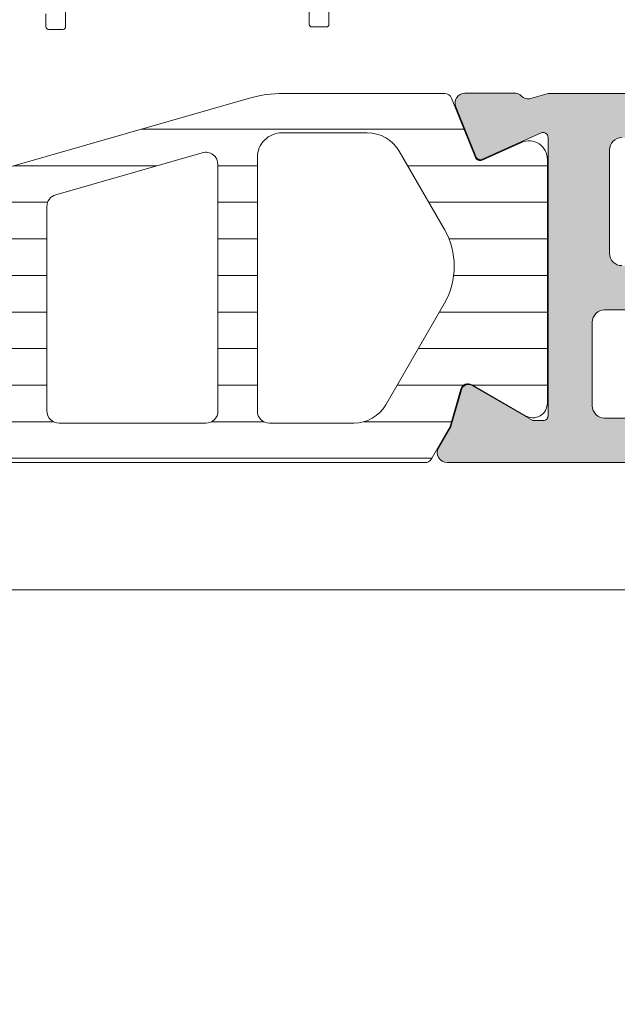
# Model space of a CAD drawing. Header units: millimetres. Extents: x 213386 to 459888, y 74252 to 208052.
# Tile 357 of 517: x 373080 to 373104, y 200960 to 201000. Entities that reach past the tile are written whole.
import ezdxf

# ---------------------------------------------------------------- set-up
doc = ezdxf.new("R2010")
doc.units = ezdxf.units.MM
doc.layers.get('Defpoints').update_dxf_attribs({"color": 255, "lineweight": 0})
doc.layers.add('FASÁDA DETAILNÍ', color=255, linetype='Continuous', lineweight=0)
doc.layers.add('NOVA', color=255, linetype='Continuous', lineweight=0)
doc.styles.add('CS-ROMANS', font='romans.shx', dxfattribs={"width": 0.75, "oblique": 5})
doc.dimstyles.new('A_KÓTA_50', dxfattribs={"dimtxt": 110, "dimasz": 2, "dimexe": 100, "dimexo": 1500, "dimgap": 40, "dimtad": 1, "dimrnd": 1, "dimdsep": 46, "dimtxsty": 'CS-ROMANS', "dimblk": 'KOT_CARA20', "dimcen": 45, "dimse1": 1, "dimse2": 1, "dimclrd": 256, "dimclre": 256, "dimclrt": 256, "dimadec": 0, "dimazin": 0, "dimtfac": 1, "dimtix": 1, "dimtmove": 2, "dimatfit": 3, "dimldrblk": 'OBLIQUE', "dimfxl": 100, "dimtolj": 1, "dimarcsym": 0})

# ---------------------------------------------------------------- blocks, each defined once
blk = doc.blocks.new('A$C29162560')
at = {"layer": 'FASÁDA DETAILNÍ'}
h = blk.add_hatch(color=256, dxfattribs=at)
edge = h.paths.add_edge_path(flags=16)
edge.add_ellipse((-845.5180958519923, -944.7893843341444), major_axis=(-0.4999740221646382, 0), ratio=1, start_angle=179.9970229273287, end_angle=270.0029770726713, ccw=False)
edge.add_line((-845.0181218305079, -944.7894103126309), (-845.0181218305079, -962.7894103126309))
edge.add_ellipse((-845.5180958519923, -962.7894362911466), major_axis=(-0.4999740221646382, 0), ratio=1, start_angle=89.99702292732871, end_angle=180.0029770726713, ccw=False)
edge.add_line((-845.5181218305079, -963.2894103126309), (-858.0181218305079, -963.2894103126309))
edge.add_ellipse((-858.0181000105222, -962.7893884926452), major_axis=(-0.5000218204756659, 0), ratio=1, start_angle=0.0025002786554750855, end_angle=89.99749972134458, ccw=False)
edge.add_line((-858.5181218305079, -962.7894103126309), (-858.5181218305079, -950.1863593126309))
edge.add_ellipse((-860.018120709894, -950.1863581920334), major_axis=(-1.499998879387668, 0), ratio=1, start_angle=179.999957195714, end_angle=270.0000428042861)
edge.add_line((-860.0181218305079, -948.6863593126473), (-873.0181098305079, -948.6863593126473))
edge.add_ellipse((-873.0181102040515, -948.1863596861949), major_axis=(-0.4999996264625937, 0), ratio=1, start_angle=-4.280428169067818e-05, end_angle=90.00004280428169, ccw=False)
edge.add_line((-873.5181098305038, -948.1863593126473), (-873.5181098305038, -944.7894103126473))
edge.add_ellipse((-873.0181102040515, -944.7894099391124), major_axis=(-0.4999996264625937, 0), ratio=1, start_angle=-90.00004280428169, end_angle=4.280428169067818e-05, ccw=False)
edge.add_line((-873.0181098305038, -944.2894103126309), (-845.5181218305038, -944.2894103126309))
edge = h.paths.add_edge_path()
edge.add_line((-844.3181098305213, -915.4894153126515), (-847.3181098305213, -915.4894153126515))
edge.add_line((-847.3181098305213, -915.4894153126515), (-847.3181098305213, -917.4894153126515))
edge.add_arc((-846.8181358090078, -917.4894412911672), 0.4999740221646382, 179.9970229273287, 270.0029770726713)
edge.add_line((-846.8181098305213, -917.9894153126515), (-846.3181098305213, -917.9894153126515))
edge.add_line((-846.3181098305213, -917.9894153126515), (-846.3181098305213, -916.9894153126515))
edge.add_line((-846.3181098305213, -916.9894153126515), (-845.3181098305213, -916.9894153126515))
edge.add_arc((-845.3181739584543, -917.9894794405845), 1.000064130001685, 0.0036740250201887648, 89.99632597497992, ccw=False)
edge.add_line((-844.3181098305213, -917.9894153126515), (-844.3181098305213, -921.9894153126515))
edge.add_arc((-845.3181398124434, -921.9893853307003), 1.000029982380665, 270.00171778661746, 359.9982822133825, ccw=False)
edge.add_line((-845.3181098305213, -922.9894153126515), (-846.3181098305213, -922.9894153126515))
edge.add_line((-846.3181098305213, -922.9894153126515), (-846.3181098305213, -921.9894153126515))
edge.add_line((-846.3181098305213, -921.9894153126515), (-846.8181098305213, -921.9894153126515))
edge.add_arc((-846.8181042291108, -922.4894209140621), 0.5000056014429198, 90.00064186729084, 179.9993581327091)
edge.add_line((-847.3181098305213, -922.4894153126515), (-847.3181098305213, -925.2894183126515))
edge.add_arc((-846.8181098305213, -925.2894183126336), 0.5, 180, 360)
edge.add_line((-846.3181098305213, -925.2894183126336), (-846.3181098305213, -924.9894153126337))
edge.add_arc((-845.8180991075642, -924.9894260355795), 0.5000107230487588, 90.00122873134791, 179.9987712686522, ccw=False)
edge.add_line((-845.8181098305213, -924.4894153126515), (-845.3181098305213, -924.4894153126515))
edge.add_arc((-845.3181777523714, -924.9894832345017), 0.5000679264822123, 0.007782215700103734, 89.9922177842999, ccw=False)
edge.add_line((-844.8181098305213, -924.9894153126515), (-844.8181098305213, -936.2894103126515))
edge.add_arc((-845.318131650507, -936.2893884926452), 0.5000218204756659, 270.0025002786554, 359.9974997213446, ccw=False)
edge.add_line((-845.3181098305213, -936.7894103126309), (-845.8181098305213, -936.7894103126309))
edge.add_arc((-845.8181725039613, -936.2894729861), 0.499937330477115, 179.9928172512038, 270.00718274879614, ccw=False)
edge.add_line((-846.3181098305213, -936.2894103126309), (-846.3181098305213, -935.989407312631))
edge.add_arc((-846.818172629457, -935.9894701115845), 0.5000628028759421, 0.007195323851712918, 89.9928046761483)
edge.add_line((-846.8181098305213, -935.4894073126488), (-851.3181098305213, -935.4894073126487))
edge.add_arc((-851.3181042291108, -935.9894129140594), 0.5000056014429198, 90.00064186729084, 179.9993581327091)
edge.add_line((-851.8181098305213, -935.9894073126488), (-851.8181098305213, -936.7894103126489))
edge.add_arc((-851.3181358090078, -936.7894362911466), 0.4999740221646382, 179.9970229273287, 270.0029770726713)
edge.add_line((-851.3181098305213, -937.2894103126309), (-849.3181098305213, -937.2894103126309))
edge.add_arc((-849.3181777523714, -937.7894782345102), 0.5000679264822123, 0.007782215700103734, 89.9922177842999, ccw=False)
edge.add_line((-848.8181098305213, -937.7894103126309), (-848.8181098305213, -938.2894103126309))
edge.add_arc((-848.3181725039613, -938.2894729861), 0.499937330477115, 179.9928172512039, 270.0071827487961)
edge.add_line((-848.3181098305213, -938.7894103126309), (-845.3181098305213, -938.7894103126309))
edge.add_arc((-845.318164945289, -939.2894654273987), 0.5000551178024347, 0.006314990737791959, 89.99368500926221, ccw=False)
edge.add_line((-844.8181098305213, -939.2894103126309), (-844.8181098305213, -940.989407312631))
edge.add_arc((-846.3180779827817, -940.9894391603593), 1.499968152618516, -90.0012165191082, 0.0012165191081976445, ccw=False)
edge.add_line((-846.3181098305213, -942.4894073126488), (-872.3181098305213, -942.4894073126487))
edge.add_arc((-872.3181306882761, -941.9894281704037), 0.4999791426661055, 179.9976097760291, 270.0023902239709, ccw=False)
edge.add_line((-872.8181098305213, -941.9894073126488), (-872.8181098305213, -937.7894103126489))
edge.add_arc((-872.3181042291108, -937.7894159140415), 0.5000056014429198, 90.00064186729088, 179.9993581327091, ccw=False)
edge.add_line((-872.3181098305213, -937.2894103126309), (-870.3181098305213, -937.2894103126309))
edge.add_arc((-870.318131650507, -936.7893884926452), 0.5000218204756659, 270.0025002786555, 359.9974997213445)
edge.add_line((-869.8181098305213, -936.7894103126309), (-869.8181098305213, -935.9894073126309))
edge.add_arc((-870.3181623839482, -935.9894598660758), 0.5000525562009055, 0.006021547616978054, 89.99397845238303)
edge.add_line((-870.3181098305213, -935.4894073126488), (-875.3181108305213, -935.4894073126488))
edge.add_line((-875.3181108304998, -935.4894073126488), (-876.0759998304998, -935.7067283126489))
edge.add_arc((-876.1586911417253, -935.4183498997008), 0.2999999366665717, 217.904814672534, 286.00002422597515, ccw=False)
edge.add_arc((-876.6321109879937, -935.7869604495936), 0.3000001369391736, 37.90471808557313, 89.99996992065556)
edge.add_line((-876.6321108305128, -935.4869603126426), (-878.6962578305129, -935.4869623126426))
edge.add_arc((-878.696258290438, -935.8869617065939), 0.3999993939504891, 89.99993412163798, 201.9737695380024)
edge.add_line((-879.0671998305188, -936.0366343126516), (-878.2508388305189, -938.0598633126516))
edge.add_arc((-878.0653685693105, -937.9850266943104), 0.1999993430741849, 201.9739078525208, 294.1410923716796)
edge.add_line((-877.9835718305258, -938.1675343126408), (-875.5998868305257, -937.0992143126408))
edge.add_arc((-875.5180901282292, -937.2817224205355), 0.1999997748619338, -0.8199006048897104, 114.1410254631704, ccw=False)
edge.add_line((-875.3181108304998, -937.2845843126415), (-875.3181098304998, -948.5886643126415))
edge.add_arc((-875.5095243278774, -948.5970960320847), 0.1916001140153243, -91.04445002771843, 2.5222218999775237, ccw=False)
edge.add_line((-875.5130168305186, -948.7886643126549), (-875.9336008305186, -948.7886643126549))
edge.add_line((-875.9336008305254, -948.7886643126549), (-878.3992128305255, -947.3569293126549))
edge.add_arc((-878.5500245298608, -947.6162663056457), 0.2999997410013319, 59.82080388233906, 164.0000282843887)
edge.add_line((-878.8384028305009, -947.5335753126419), (-879.2662738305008, -949.0257363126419))
edge.add_line((-879.2662738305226, -949.0257363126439), (-879.7646858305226, -949.8890113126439))
edge.add_arc((-879.4182755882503, -950.0890112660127), 0.4000000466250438, 150.0000115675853, 269.9999652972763)
edge.add_line((-879.4182758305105, -950.4890113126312), (-875.3103448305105, -950.4886643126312))
edge.add_line((-875.3103448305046, -950.4886643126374), (-860.8182878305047, -950.4863593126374))
edge.add_arc((-860.8181097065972, -950.9863591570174), 0.4999998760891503, -1.7834918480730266e-05, 90.02041150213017, ccw=False)
edge.add_line((-860.3181098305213, -950.9863593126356), (-860.3181098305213, -956.3894013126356))
edge.add_arc((-860.8181094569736, -956.3894016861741), 0.4999996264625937, -90.00004280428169, 4.280428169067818e-05, ccw=False)
edge.add_line((-860.8181098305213, -956.8894013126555), (-863.3181098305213, -956.8894013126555))
edge.add_arc((-863.3181102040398, -957.3894009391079), 0.4999996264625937, 89.99995719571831, 180.0000428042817)
edge.add_line((-863.8181098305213, -957.3894013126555), (-863.8181098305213, -958.6894043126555))
edge.add_arc((-863.3181306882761, -958.6894251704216), 0.4999791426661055, 179.9976097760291, 270.0023902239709)
edge.add_line((-863.3181098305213, -959.1894043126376), (-862.8181098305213, -959.1894043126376))
edge.add_line((-862.8181098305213, -959.1894043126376), (-862.8181098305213, -958.1894043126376))
edge.add_line((-862.8181098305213, -958.1894043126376), (-861.3181098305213, -958.1894043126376))
edge.add_arc((-861.3181415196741, -959.1894360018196), 1.000031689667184, 0.0018155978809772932, 89.99818440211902, ccw=False)
edge.add_line((-860.3181098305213, -959.1894043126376), (-860.3181098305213, -963.1894043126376))
edge.add_arc((-861.318179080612, -963.1893350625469), 1.00006925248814, 270.00396746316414, 359.9960325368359, ccw=False)
edge.add_line((-861.3181098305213, -964.1894043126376), (-862.8181098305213, -964.1894043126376))
edge.add_line((-862.8181098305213, -964.1894043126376), (-862.8181098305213, -963.1894043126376))
edge.add_line((-862.8181098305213, -963.1894043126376), (-863.3181098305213, -963.1894043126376))
edge.add_arc((-863.3181358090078, -963.689378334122), 0.4999740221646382, 89.99702292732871, 180.0029770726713)
edge.add_line((-863.8181098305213, -963.6894043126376), (-863.8181098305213, -964.9894073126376))
edge.add_arc((-863.3181042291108, -964.9894017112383), 0.5000056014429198, 180.0006418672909, 269.9993581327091)
edge.add_line((-863.3181098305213, -965.4894073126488), (-844.3181098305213, -965.489407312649))
edge.add_arc((-844.3180805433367, -963.9894365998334), 1.499970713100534, 269.99888129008, 360.00111870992)
edge.add_line((-842.8181098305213, -963.9894073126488), (-842.8181098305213, -916.9894153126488))
edge.add_arc((-844.3181701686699, -916.9894756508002), 1.500060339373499, 0.002304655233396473, 89.9976953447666)
h = blk.add_hatch(dxfattribs=at)
h.set_pattern_fill('ANSI37', color=256, scale=0.48, angle=-1.272221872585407e-14, style=0)
h.set_pattern_definition([(44.99999999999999, (-902.8180818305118, -920.4894353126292), (-1.077630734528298, 1.077630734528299), []), (135, (-902.8180818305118, -920.4894353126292), (-1.077630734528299, -1.077630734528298), [])])
edge = h.paths.add_edge_path(flags=16)
edge.add_line((-906.219358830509, -919.8251413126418), (-906.1196148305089, -918.4322873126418))
edge.add_arc((-906.718081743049, -918.3894298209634), 0.5999995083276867, 355.9039194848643, 450.000008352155)
edge.add_arc((-906.718081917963, -918.3894298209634), 0.5999995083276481, 89.99999164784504, 184.0960805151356)
edge.add_line((-907.3165488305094, -918.4322873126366), (-907.2168048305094, -919.8251413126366))
edge.add_arc((-906.718081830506, -919.7894268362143), 0.5000001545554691, 184.0960644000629, 355.9039355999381)
edge = h.paths.add_edge_path(flags=16)
edge.add_arc((-908.3180784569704, -922.9894349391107), 0.4999996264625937, 359.9999571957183, 450.0000428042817)
edge.add_line((-908.3180788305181, -922.4894353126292), (-911.911763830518, -922.4894353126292))
edge.add_arc((-911.9117638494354, -922.9894356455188), 0.5000003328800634, 89.99999783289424, 203.2180266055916)
edge.add_line((-912.3712698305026, -923.186551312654), (-909.6553918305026, -929.517653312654))
edge.add_arc((-909.1958864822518, -929.3205373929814), 0.4999998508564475, 203.2180817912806, 272.5001106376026)
edge.add_line((-909.1740758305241, -929.8200613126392), (-908.2962688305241, -929.7817353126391))
edge.add_arc((-908.3180783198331, -929.2822117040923), 0.4999994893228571, 272.4999791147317, 360.0000448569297)
edge.add_line((-907.8180788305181, -929.2822113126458), (-907.8180788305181, -922.9894353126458))
edge = h.paths.add_edge_path(flags=16)
edge.add_line((-882.7641598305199, -928.3975973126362), (-878.61548983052, -919.5007443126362))
edge.add_arc((-879.0686435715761, -919.2894351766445), 0.4999998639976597, 334.9999920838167, 450.0000296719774)
edge.add_line((-879.0686438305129, -918.7894353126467), (-888.418078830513, -918.7894353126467))
edge.add_arc((-888.4180792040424, -919.289434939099), 0.4999996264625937, 89.99995719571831, 180.0000428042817)
edge.add_line((-888.9180788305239, -919.2894353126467), (-888.9180788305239, -928.4133583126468))
edge.add_arc((-888.4180787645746, -928.4133581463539), 0.5000000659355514, 180.0000190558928, 272.5000272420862)
edge.add_line((-888.3962688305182, -928.9128823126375), (-883.1955048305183, -928.6858123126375))
edge.add_arc((-883.2173145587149, -928.1862869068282), 0.5000012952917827, 272.499997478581, 334.9999080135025)
edge = h.paths.add_edge_path(flags=16)
edge.add_arc((-891.6180784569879, -919.289434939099), 0.4999996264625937, 359.9999571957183, 450.0000428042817)
edge.add_line((-891.6180788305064, -918.7894353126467), (-898.8180788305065, -918.7894353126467))
edge.add_arc((-898.8180792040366, -919.289434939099), 0.4999996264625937, 89.99995719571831, 180.0000428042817)
edge.add_line((-899.3180788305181, -919.2894353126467), (-899.3180788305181, -920.4894353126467))
edge.add_arc((-901.3180773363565, -920.4894368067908), 1.999998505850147, -90.00004280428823, 4.280428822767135e-05, ccw=False)
edge.add_line((-901.3180788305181, -922.4894353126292), (-905.118078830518, -922.4894353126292))
edge.add_arc((-905.1180792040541, -922.9894349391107), 0.4999996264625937, 89.99995719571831, 180.0000428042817)
edge.add_line((-905.6180788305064, -922.9894353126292), (-905.6180788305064, -929.1424963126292))
edge.add_arc((-905.1180787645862, -929.142496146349), 0.5000000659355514, 180.0000190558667, 272.5000272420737)
edge.add_line((-905.0962688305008, -929.6420203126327), (-899.5962688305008, -929.4018853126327))
edge.add_arc((-899.6180783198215, -928.9023617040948), 0.499999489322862, 272.4999791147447, 360.0000448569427)
edge.add_line((-899.1180788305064, -928.9023613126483), (-899.1180788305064, -923.5894353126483))
edge.add_arc((-898.0180788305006, -923.589435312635), 1.100000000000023, 0, 180, ccw=False)
edge.add_line((-896.9180788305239, -923.589435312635), (-896.9180788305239, -928.762646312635))
edge.add_arc((-896.4180787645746, -928.7626461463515), 0.500000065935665, 180.0000190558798, 272.5000272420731)
edge.add_line((-896.3962688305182, -929.2621703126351), (-891.5962688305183, -929.0525973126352))
edge.add_arc((-891.6180783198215, -928.5530737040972), 0.499999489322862, 272.4999791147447, 360.0000448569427)
edge.add_line((-891.1180788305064, -928.5530733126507), (-891.1180788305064, -919.2894353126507))
edge = h.paths.add_edge_path()
edge.add_line((-876.4050258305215, -920.6758923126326), (-880.5028748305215, -929.4637583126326))
edge.add_ellipse((-883.2218001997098, -928.1959008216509), major_axis=(-3.000002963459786, 0), ratio=1, start_angle=92.50005883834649, end_angle=154.9999693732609, ccw=False)
edge.add_line((-883.0909388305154, -931.1930483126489), (-883.7398888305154, -931.2213823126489))
edge.add_ellipse((-883.7180793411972, -931.7209059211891), major_axis=(-0.4999994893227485, 0), ratio=1, start_angle=-87.50002088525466, end_angle=4.485695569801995e-05)
edge.add_line((-884.2180788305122, -931.7209063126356), (-884.2180788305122, -932.6894353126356))
edge.add_ellipse((-884.3180787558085, -932.6894353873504), major_axis=(-0.09999992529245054, 0), ratio=1, start_angle=89.99995719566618, end_angle=180.0000428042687, ccw=False)
edge.add_line((-884.3180788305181, -932.7894353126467), (-884.9180788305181, -932.7894353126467))
edge.add_ellipse((-884.9180789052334, -932.6894353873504), major_axis=(-0.09999992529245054, 0), ratio=1, start_angle=-4.280426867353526e-05, end_angle=90.00004280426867, ccw=False)
edge.add_line((-885.0180788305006, -932.6894353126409), (-885.0180788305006, -931.7863973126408))
edge.add_ellipse((-885.5180788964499, -931.7863974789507), major_axis=(-0.5000000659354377, 0), ratio=1, start_angle=180.0000190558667, end_angle=272.5000272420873)
edge.add_line((-885.5398888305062, -931.2868733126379), (-894.4401828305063, -931.6807113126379))
edge.add_ellipse((-894.4180787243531, -932.1802225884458), major_axis=(-0.5000001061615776, 0), ratio=1, start_angle=-87.46623077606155, end_angle=8.298706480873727e-05)
edge.add_line((-894.9180788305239, -932.1802233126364), (-894.9180788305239, -932.7894353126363))
edge.add_ellipse((-895.0180787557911, -932.7894353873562), major_axis=(-0.09999992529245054, 0), ratio=1, start_angle=89.99995719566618, end_angle=180.0000428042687, ccw=False)
edge.add_line((-895.0180788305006, -932.8894353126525), (-895.6180788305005, -932.8894353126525))
edge.add_ellipse((-895.618078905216, -932.7894353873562), major_axis=(-0.09999992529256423, 0), ratio=1, start_angle=-4.280426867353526e-05, end_angle=90.00004280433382, ccw=False)
edge.add_line((-895.7180788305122, -932.7894353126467), (-895.7180788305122, -932.2598733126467))
edge.add_ellipse((-896.2180793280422, -932.2598730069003), major_axis=(-0.500000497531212, 0), ratio=1, start_angle=179.9999649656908, end_angle=272.5336979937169)
edge.add_line((-896.2401828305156, -931.7603613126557), (-907.7804078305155, -932.2710173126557))
edge.add_ellipse((-907.7585982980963, -932.7705419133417), major_axis=(-0.5000004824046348, 0), ratio=1, start_angle=-87.50002091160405, end_angle=3.217057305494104)
edge.add_line((-908.257810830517, -932.7986013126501), (-907.9692478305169, -937.9323443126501))
edge.add_ellipse((-907.5588298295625, -937.8167888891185), major_axis=(-0.4263754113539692, 0), ratio=1, start_angle=15.72485447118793, end_angle=159.2410276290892)
edge.add_line((-907.1601348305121, -937.9679123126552), (-907.1613748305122, -937.7353093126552))
edge.add_line((-907.1613748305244, -937.735309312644), (-907.4595128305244, -935.852730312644))
edge.add_line((-907.4595128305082, -935.8527303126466), (-907.0590868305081, -933.0034453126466))
edge.add_ellipse((-906.7620062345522, -933.0451959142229), major_axis=(-0.2999999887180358, 0), ratio=1, start_angle=235.4022536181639, end_angle=352.00025595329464, ccw=False)
edge.add_ellipse((-908.2951196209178, -935.2677670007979), major_axis=(-3.000047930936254, 0), ratio=1, start_angle=161.9915754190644, end_angle=235.40235871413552, ccw=False)
edge.add_line((-905.4420408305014, -936.1952523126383), (-906.0756168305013, -938.4501433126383))
edge.add_ellipse((-906.8508293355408, -938.289213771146), major_axis=(-0.7917403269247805, 0), ratio=1, start_angle=96.79834625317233, end_angle=168.2723102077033, ccw=False)
edge.add_line((-906.7571068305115, -939.0753873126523), (-907.8153168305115, -939.0766083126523))
edge.add_ellipse((-907.6861925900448, -937.8975220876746), major_axis=(-1.186135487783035, 0), ratio=1, start_angle=18.655576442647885, end_angle=83.7503218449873, ccw=False)
edge.add_line((-908.8100068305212, -938.2769413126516), (-909.9043398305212, -935.0356013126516))
edge.add_line((-909.9043398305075, -935.0356013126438), (-912.7941178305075, -926.9858063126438))
edge.add_line((-912.7941178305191, -926.9858063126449), (-917.1269268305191, -917.0879293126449))
edge.add_ellipse((-916.6679178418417, -916.8896592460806), major_axis=(-0.5000002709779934, 0), ratio=1, start_angle=-89.9334236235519, end_angle=23.362049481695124, ccw=False)
edge.add_line((-916.6684988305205, -916.389659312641), (-916.1217978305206, -916.389024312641))
edge.add_ellipse((-916.1212175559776, -916.8890244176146), major_axis=(-0.5000004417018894, 0), ratio=1, start_angle=203.9208245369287, end_angle=270.0664945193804, ccw=False)
edge.add_line((-915.6641638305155, -916.686287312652), (-914.2624078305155, -919.8902903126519))
edge.add_ellipse((-913.3462667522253, -919.4894359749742), major_axis=(-0.9999993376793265, 0), ratio=1, start_angle=23.63161472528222, end_angle=90.00005281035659)
edge.add_line((-913.346265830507, -920.4894353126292), (-908.118323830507, -920.4894353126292))
edge.add_line((-908.1183238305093, -920.4894353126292), (-908.1183148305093, -918.6899563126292))
edge.add_line((-908.118314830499, -918.6899563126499), (-908.6331158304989, -918.5520143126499))
edge.add_ellipse((-908.5183505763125, -918.2748602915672), major_axis=(-0.2999756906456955, 0), ratio=1, start_angle=-22.503566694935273, end_angle=67.50629973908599, ccw=False)
edge.add_line((-908.7954848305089, -918.1600473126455), (-907.946317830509, -916.8899203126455))
edge.add_ellipse((-907.0804536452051, -917.3896410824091), major_axis=(-0.9997207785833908, 0), ratio=1, start_angle=269.99238815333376, end_angle=330.0092393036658, ccw=False)
edge.add_line((-907.0803208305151, -916.3899203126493), (-906.3559598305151, -916.3899513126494))
edge.add_ellipse((-906.3561678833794, -917.3896891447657), major_axis=(-0.9997378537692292, 0), ratio=1, start_angle=209.9913249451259, end_angle=269.98807632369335, ccw=False)
edge.add_line((-905.4902938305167, -916.8899513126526), (-904.6411268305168, -918.1600473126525))
edge.add_ellipse((-904.9182743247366, -918.2748591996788), major_axis=(-0.2999875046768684, 0), ratio=1, start_angle=112.4986038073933, end_angle=202.5024061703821, ccw=False)
edge.add_line((-904.8034808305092, -918.5520143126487), (-905.3182968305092, -918.6899863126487))
edge.add_line((-905.3182968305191, -918.6899863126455), (-905.3183048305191, -920.4894353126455))
edge.add_line((-905.3183048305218, -920.4894353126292), (-902.1180778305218, -920.4894353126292))
edge.add_ellipse((-902.1180776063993, -920.1894355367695), major_axis=(-0.2999997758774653, 0), ratio=1, start_angle=89.99995719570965, end_angle=180.0000428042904)
edge.add_line((-901.8180778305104, -920.1894353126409), (-901.8180778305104, -916.8894393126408))
edge.add_ellipse((-901.3180782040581, -916.8894389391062), major_axis=(-0.4999996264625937, 0), ratio=1, start_angle=-90.00004280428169, end_angle=4.280428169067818e-05, ccw=False)
edge.add_line((-901.3180778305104, -916.3894393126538), (-874.4204558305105, -916.3894393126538))
edge.add_line((-874.420455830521, -916.3894393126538), (-873.5253378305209, -917.9398313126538))
edge.add_ellipse((-873.9583503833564, -918.1898313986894), major_axis=(-0.4999999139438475, 0), ratio=1, start_angle=90.00006335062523, end_angle=210.0000170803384, ccw=False)
edge.add_line((-873.9583498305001, -918.6898313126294), (-873.9583498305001, -920.3872023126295))
edge.add_line((-873.9583498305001, -920.387202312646), (-875.9518718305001, -920.387202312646))
edge.add_ellipse((-875.9518721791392, -920.8872025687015), major_axis=(-0.5000002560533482, 0), ratio=1, start_angle=269.9999600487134, end_angle=334.9998714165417)
h = blk.add_hatch(dxfattribs=at)
h.set_pattern_fill('ANSI37', color=256, scale=0.48, angle=-1.272221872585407e-14, style=0)
h.set_pattern_definition([(44.99999999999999, (-902.8180818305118, -920.4894354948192), (-1.077630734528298, 1.077630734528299), []), (135, (-902.8180818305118, -920.4894354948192), (-1.077630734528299, -1.077630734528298), [])])
edge = h.paths.add_edge_path(flags=16)
edge.add_line((-906.219358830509, -919.8251414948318), (-906.1196148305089, -918.4322874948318))
edge.add_arc((-906.718081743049, -918.3894300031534), 0.5999995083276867, 355.9039194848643, 450.000008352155)
edge.add_arc((-906.718081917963, -918.3894300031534), 0.5999995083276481, 89.99999164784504, 184.0960805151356)
edge.add_line((-907.3165488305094, -918.4322874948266), (-907.2168048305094, -919.8251414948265))
edge.add_arc((-906.718081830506, -919.7894270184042), 0.5000001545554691, 184.0960644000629, 355.9039355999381)
edge = h.paths.add_edge_path(flags=16)
edge.add_arc((-908.3180784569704, -922.9894351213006), 0.4999996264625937, 359.9999571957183, 450.0000428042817)
edge.add_line((-908.3180788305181, -922.4894354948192), (-911.911763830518, -922.4894354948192))
edge.add_arc((-911.9117638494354, -922.9894358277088), 0.5000003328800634, 89.99999783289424, 203.2180266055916)
edge.add_line((-912.3712698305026, -923.186551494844), (-909.6553918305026, -929.517653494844))
edge.add_arc((-909.1958864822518, -929.3205375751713), 0.4999998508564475, 203.2180817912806, 272.5001106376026)
edge.add_line((-909.1740758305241, -929.8200614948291), (-908.2962688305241, -929.781735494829))
edge.add_arc((-908.3180783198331, -929.2822118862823), 0.4999994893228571, 272.4999791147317, 360.0000448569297)
edge.add_line((-907.8180788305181, -929.2822114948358), (-907.8180788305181, -922.9894354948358))
edge = h.paths.add_edge_path(flags=16)
edge.add_line((-882.7641598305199, -928.3975974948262), (-878.61548983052, -919.5007444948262))
edge.add_arc((-879.0686435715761, -919.2894353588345), 0.4999998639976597, 334.9999920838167, 450.0000296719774)
edge.add_line((-879.0686438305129, -918.7894354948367), (-888.418078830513, -918.7894354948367))
edge.add_arc((-888.4180792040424, -919.289435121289), 0.4999996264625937, 89.99995719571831, 180.0000428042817)
edge.add_line((-888.9180788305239, -919.2894354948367), (-888.9180788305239, -928.4133584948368))
edge.add_arc((-888.4180787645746, -928.4133583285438), 0.5000000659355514, 180.0000190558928, 272.5000272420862)
edge.add_line((-888.3962688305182, -928.9128824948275), (-883.1955048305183, -928.6858124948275))
edge.add_arc((-883.2173145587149, -928.1862870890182), 0.5000012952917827, 272.499997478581, 334.9999080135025)
edge = h.paths.add_edge_path(flags=16)
edge.add_arc((-891.6180784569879, -919.289435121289), 0.4999996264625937, 359.9999571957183, 450.0000428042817)
edge.add_line((-891.6180788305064, -918.7894354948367), (-898.8180788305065, -918.7894354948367))
edge.add_arc((-898.8180792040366, -919.289435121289), 0.4999996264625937, 89.99995719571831, 180.0000428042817)
edge.add_line((-899.3180788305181, -919.2894354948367), (-899.3180788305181, -920.4894354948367))
edge.add_arc((-901.3180773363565, -920.4894369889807), 1.999998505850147, -90.00004280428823, 4.280428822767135e-05, ccw=False)
edge.add_line((-901.3180788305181, -922.4894354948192), (-905.118078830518, -922.4894354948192))
edge.add_arc((-905.1180792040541, -922.9894351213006), 0.4999996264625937, 89.99995719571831, 180.0000428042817)
edge.add_line((-905.6180788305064, -922.9894354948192), (-905.6180788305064, -929.1424964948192))
edge.add_arc((-905.1180787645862, -929.142496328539), 0.5000000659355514, 180.0000190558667, 272.5000272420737)
edge.add_line((-905.0962688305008, -929.6420204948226), (-899.5962688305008, -929.4018854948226))
edge.add_arc((-899.6180783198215, -928.9023618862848), 0.499999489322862, 272.4999791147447, 360.0000448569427)
edge.add_line((-899.1180788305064, -928.9023614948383), (-899.1180788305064, -923.5894354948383))
edge.add_arc((-898.0180788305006, -923.589435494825), 1.100000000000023, 0, 180, ccw=False)
edge.add_line((-896.9180788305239, -923.589435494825), (-896.9180788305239, -928.7626464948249))
edge.add_arc((-896.4180787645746, -928.7626463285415), 0.500000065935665, 180.0000190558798, 272.5000272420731)
edge.add_line((-896.3962688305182, -929.2621704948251), (-891.5962688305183, -929.0525974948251))
edge.add_arc((-891.6180783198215, -928.5530738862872), 0.499999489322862, 272.4999791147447, 360.0000448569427)
edge.add_line((-891.1180788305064, -928.5530734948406), (-891.1180788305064, -919.2894354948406))
edge = h.paths.add_edge_path()
edge.add_line((-876.4050258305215, -920.6758924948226), (-880.5028748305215, -929.4637584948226))
edge.add_ellipse((-883.2218001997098, -928.1959010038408), major_axis=(-3.000002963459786, 0), ratio=1, start_angle=92.50005883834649, end_angle=154.9999693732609, ccw=False)
edge.add_line((-883.0909388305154, -931.1930484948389), (-883.7398888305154, -931.2213824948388))
edge.add_ellipse((-883.7180793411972, -931.7209061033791), major_axis=(-0.4999994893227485, 0), ratio=1, start_angle=-87.50002088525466, end_angle=4.485695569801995e-05)
edge.add_line((-884.2180788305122, -931.7209064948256), (-884.2180788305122, -932.6894354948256))
edge.add_ellipse((-884.3180787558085, -932.6894355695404), major_axis=(-0.09999992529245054, 0), ratio=1, start_angle=89.99995719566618, end_angle=180.0000428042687, ccw=False)
edge.add_line((-884.3180788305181, -932.7894354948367), (-884.9180788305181, -932.7894354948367))
edge.add_ellipse((-884.9180789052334, -932.6894355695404), major_axis=(-0.09999992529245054, 0), ratio=1, start_angle=-4.280426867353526e-05, end_angle=90.00004280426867, ccw=False)
edge.add_line((-885.0180788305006, -932.6894354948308), (-885.0180788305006, -931.7863974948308))
edge.add_ellipse((-885.5180788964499, -931.7863976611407), major_axis=(-0.5000000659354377, 0), ratio=1, start_angle=180.0000190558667, end_angle=272.5000272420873)
edge.add_line((-885.5398888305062, -931.2868734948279), (-894.4401828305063, -931.6807114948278))
edge.add_ellipse((-894.4180787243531, -932.1802227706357), major_axis=(-0.5000001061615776, 0), ratio=1, start_angle=-87.46623077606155, end_angle=8.298706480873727e-05)
edge.add_line((-894.9180788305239, -932.1802234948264), (-894.9180788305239, -932.7894354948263))
edge.add_ellipse((-895.0180787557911, -932.7894355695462), major_axis=(-0.09999992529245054, 0), ratio=1, start_angle=89.99995719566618, end_angle=180.0000428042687, ccw=False)
edge.add_line((-895.0180788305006, -932.8894354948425), (-895.6180788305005, -932.8894354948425))
edge.add_ellipse((-895.618078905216, -932.7894355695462), major_axis=(-0.09999992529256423, 0), ratio=1, start_angle=-4.280426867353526e-05, end_angle=90.00004280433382, ccw=False)
edge.add_line((-895.7180788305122, -932.7894354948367), (-895.7180788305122, -932.2598734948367))
edge.add_ellipse((-896.2180793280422, -932.2598731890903), major_axis=(-0.500000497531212, 0), ratio=1, start_angle=179.9999649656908, end_angle=272.5336979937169)
edge.add_line((-896.2401828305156, -931.7603614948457), (-907.7804078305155, -932.2710174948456))
edge.add_ellipse((-907.7585982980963, -932.7705420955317), major_axis=(-0.5000004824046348, 0), ratio=1, start_angle=-87.50002091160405, end_angle=3.217057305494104)
edge.add_line((-908.257810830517, -932.7986014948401), (-907.9692478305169, -937.9323444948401))
edge.add_ellipse((-907.5588298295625, -937.8167890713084), major_axis=(-0.4263754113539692, 0), ratio=1, start_angle=15.72485447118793, end_angle=159.2410276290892)
edge.add_line((-907.1601348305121, -937.9679124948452), (-907.1613748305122, -937.7353094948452))
edge.add_line((-907.1613748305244, -937.7353094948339), (-907.4595128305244, -935.852730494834))
edge.add_line((-907.4595128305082, -935.8527304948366), (-907.0590868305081, -933.0034454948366))
edge.add_ellipse((-906.7620062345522, -933.0451960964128), major_axis=(-0.2999999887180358, 0), ratio=1, start_angle=235.4022536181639, end_angle=352.00025595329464, ccw=False)
edge.add_ellipse((-908.2951196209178, -935.2677671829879), major_axis=(-3.000047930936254, 0), ratio=1, start_angle=161.9915754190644, end_angle=235.40235871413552, ccw=False)
edge.add_line((-905.4420408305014, -936.1952524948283), (-906.0756168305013, -938.4501434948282))
edge.add_ellipse((-906.8508293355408, -938.289213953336), major_axis=(-0.7917403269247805, 0), ratio=1, start_angle=96.79834625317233, end_angle=168.2723102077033, ccw=False)
edge.add_line((-906.7571068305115, -939.0753874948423), (-907.8153168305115, -939.0766084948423))
edge.add_ellipse((-907.6861925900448, -937.8975222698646), major_axis=(-1.186135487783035, 0), ratio=1, start_angle=18.655576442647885, end_angle=83.7503218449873, ccw=False)
edge.add_line((-908.8100068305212, -938.2769414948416), (-909.9043398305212, -935.0356014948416))
edge.add_line((-909.9043398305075, -935.0356014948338), (-912.7941178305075, -926.9858064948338))
edge.add_line((-912.7941178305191, -926.9858064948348), (-917.1269268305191, -917.0879294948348))
edge.add_ellipse((-916.6679178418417, -916.8896594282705), major_axis=(-0.5000002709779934, 0), ratio=1, start_angle=-89.9334236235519, end_angle=23.362049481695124, ccw=False)
edge.add_line((-916.6684988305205, -916.389659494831), (-916.1217978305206, -916.389024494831))
edge.add_ellipse((-916.1212175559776, -916.8890245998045), major_axis=(-0.5000004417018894, 0), ratio=1, start_angle=203.9208245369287, end_angle=270.0664945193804, ccw=False)
edge.add_line((-915.6641638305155, -916.686287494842), (-914.2624078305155, -919.8902904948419))
edge.add_ellipse((-913.3462667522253, -919.4894361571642), major_axis=(-0.9999993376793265, 0), ratio=1, start_angle=23.63161472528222, end_angle=90.00005281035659)
edge.add_line((-913.346265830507, -920.4894354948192), (-908.118323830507, -920.4894354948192))
edge.add_line((-908.1183238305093, -920.4894354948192), (-908.1183148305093, -918.6899564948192))
edge.add_line((-908.118314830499, -918.6899564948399), (-908.6331158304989, -918.5520144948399))
edge.add_ellipse((-908.5183505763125, -918.2748604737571), major_axis=(-0.2999756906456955, 0), ratio=1, start_angle=-22.503566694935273, end_angle=67.50629973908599, ccw=False)
edge.add_line((-908.7954848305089, -918.1600474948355), (-907.946317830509, -916.8899204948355))
edge.add_ellipse((-907.0804536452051, -917.389641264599), major_axis=(-0.9997207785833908, 0), ratio=1, start_angle=269.99238815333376, end_angle=330.0092393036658, ccw=False)
edge.add_line((-907.0803208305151, -916.3899204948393), (-906.3559598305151, -916.3899514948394))
edge.add_ellipse((-906.3561678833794, -917.3896893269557), major_axis=(-0.9997378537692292, 0), ratio=1, start_angle=209.9913249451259, end_angle=269.98807632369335, ccw=False)
edge.add_line((-905.4902938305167, -916.8899514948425), (-904.6411268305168, -918.1600474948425))
edge.add_ellipse((-904.9182743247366, -918.2748593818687), major_axis=(-0.2999875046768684, 0), ratio=1, start_angle=112.4986038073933, end_angle=202.5024061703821, ccw=False)
edge.add_line((-904.8034808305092, -918.5520144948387), (-905.3182968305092, -918.6899864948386))
edge.add_line((-905.3182968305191, -918.6899864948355), (-905.3183048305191, -920.4894354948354))
edge.add_line((-905.3183048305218, -920.4894354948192), (-902.1180778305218, -920.4894354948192))
edge.add_ellipse((-902.1180776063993, -920.1894357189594), major_axis=(-0.2999997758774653, 0), ratio=1, start_angle=89.99995719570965, end_angle=180.0000428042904)
edge.add_line((-901.8180778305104, -920.1894354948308), (-901.8180778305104, -916.8894394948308))
edge.add_ellipse((-901.3180782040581, -916.8894391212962), major_axis=(-0.4999996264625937, 0), ratio=1, start_angle=-90.00004280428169, end_angle=4.280428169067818e-05, ccw=False)
edge.add_line((-901.3180778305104, -916.3894394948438), (-874.4204558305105, -916.3894394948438))
edge.add_line((-874.420455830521, -916.3894394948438), (-873.5253378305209, -917.9398314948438))
edge.add_ellipse((-873.9583503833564, -918.1898315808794), major_axis=(-0.4999999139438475, 0), ratio=1, start_angle=90.00006335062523, end_angle=210.0000170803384, ccw=False)
edge.add_line((-873.9583498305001, -918.6898314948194), (-873.9583498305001, -920.3872024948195))
edge.add_line((-873.9583498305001, -920.387202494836), (-875.9518718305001, -920.387202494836))
edge.add_ellipse((-875.9518721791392, -920.8872027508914), major_axis=(-0.5000002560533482, 0), ratio=1, start_angle=269.9999600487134, end_angle=334.9998714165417)
h = blk.add_hatch(dxfattribs=at)
h.set_pattern_fill('ANSI31', color=256, scale=0.468, angle=-45.00000000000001, style=0)
h.set_pattern_definition([(360, (-920.8180818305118, -950.4894353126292), (6.060223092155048e-16, 1.4859), [])])
edge = h.paths.add_edge_path(flags=16)
edge.add_line((-902.7296038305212, -948.1413353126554), (-904.0129658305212, -945.9186253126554))
edge.add_ellipse((-902.2812408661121, -944.918752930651), major_axis=(-1.999654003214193, 0), ratio=1, start_angle=-29.999954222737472, end_angle=30.001501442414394, ccw=False)
edge.add_line((-904.0129928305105, -943.918927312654), (-903.3608648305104, -942.789409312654))
edge.add_ellipse((-900.7627846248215, -944.289412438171), major_axis=(-3.0000050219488, 0), ratio=1, start_angle=286.0000547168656, end_angle=329.9999864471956, ccw=False)
edge.add_line((-901.5897008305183, -941.4056233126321), (-897.9186788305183, -940.3529753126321))
edge.add_ellipse((-897.7808600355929, -940.8336063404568), major_axis=(-0.5000002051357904, 0), ratio=1, start_angle=179.9992010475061, end_angle=286.00000720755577, ccw=False)
edge.add_line((-897.2808598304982, -940.8336133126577), (-897.2809698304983, -948.3913663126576))
edge.add_ellipse((-897.780969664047, -948.3913564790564), major_axis=(-0.499999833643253, 0), ratio=1, start_angle=89.99917878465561, end_angle=179.9988731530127, ccw=False)
edge.add_line((-897.780976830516, -948.8913563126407), (-901.430625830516, -948.8913003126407))
edge.add_ellipse((-901.4305863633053, -947.3913010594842), major_axis=(-1.499999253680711, 0), ratio=1, start_angle=30.00152725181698, end_angle=89.9984924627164, ccw=False)
edge = h.paths.add_edge_path(flags=16)
edge.add_line((-895.6809678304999, -948.3913843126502), (-895.6808408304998, -940.0880543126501))
edge.add_ellipse((-895.1808405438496, -940.0880625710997), major_axis=(-0.5000002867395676, 0), ratio=1, start_angle=285.99994393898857, end_angle=359.99905365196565, ccw=False)
edge.add_line((-895.3186588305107, -939.6074313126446), (-889.3658968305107, -937.9005043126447))
edge.add_ellipse((-889.2280778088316, -938.3811350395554), major_axis=(-0.4999999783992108, 0), ratio=1, start_angle=179.9990519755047, end_angle=286.00004168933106, ccw=False)
edge.add_line((-888.7280778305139, -938.3811433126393), (-888.728247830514, -948.3914973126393))
edge.add_ellipse((-889.2282480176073, -948.3914851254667), major_axis=(-0.5000001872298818, 0), ratio=1, start_angle=89.99910470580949, end_angle=179.9986034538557, ccw=False)
edge.add_line((-889.2282558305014, -948.8914853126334), (-895.1809758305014, -948.8913953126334))
edge.add_ellipse((-895.1809675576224, -948.3913950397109), major_axis=(-0.5000002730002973, 0), ratio=1, start_angle=-0.0012292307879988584, end_angle=89.99905199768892, ccw=False)
edge = h.paths.add_edge_path(flags=16)
edge.add_line((-881.3639438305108, -937.8423483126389), (-879.5300548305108, -941.0187383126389))
edge.add_ellipse((-882.1281345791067, -942.5187381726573), major_axis=(-3.000002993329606, 0), ratio=1, start_angle=149.9985082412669, end_angle=209.9999639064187, ccw=False)
edge.add_line((-879.530094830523, -944.0188073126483), (-881.910589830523, -948.1416903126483))
edge.add_ellipse((-883.2096081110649, -947.3916546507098), major_axis=(-1.500000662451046, 0), ratio=1, start_angle=89.99848282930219, end_angle=149.9984416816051, ccw=False)
edge.add_line((-883.2096478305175, -948.8916553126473), (-886.6282618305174, -948.8915643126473))
edge.add_ellipse((-886.628248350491, -948.391564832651), major_axis=(-0.4999994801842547, 0), ratio=1, start_angle=-0.0014346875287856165, end_angle=89.99845530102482, ccw=False)
edge.add_line((-887.128247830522, -948.3915523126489), (-887.128066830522, -938.0922373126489))
edge.add_ellipse((-886.128066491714, -938.0922556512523), major_axis=(-1.000000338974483, 0), ratio=1, start_angle=269.9984724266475, end_angle=359.9989492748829, ccw=False)
edge.add_line((-886.1280398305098, -937.0922553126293), (-882.6629418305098, -937.0923483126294))
edge.add_ellipse((-882.6629820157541, -938.5923484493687), major_axis=(-1.500000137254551, 0), ratio=1, start_angle=210.000003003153, end_angle=269.9984650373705, ccw=False)
edge = h.paths.add_edge_path()
edge.add_line((-879.5161378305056, -935.4924803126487), (-886.0692008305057, -935.4922583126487))
edge.add_arc((-886.0693676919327, -940.4922560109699), 4.999997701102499, 89.99808790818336, 106.000023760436)
edge.add_line((-887.4475558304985, -935.685950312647), (-902.3339738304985, -939.9545613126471))
edge.add_arc((-902.4717923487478, -939.4739309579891), 0.4999994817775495, 179.9999260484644, 285.99999799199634, ccw=False)
edge.add_line((-902.971791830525, -939.4739303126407), (-902.971791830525, -935.5905563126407))
edge.add_arc((-903.971791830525, -935.5905363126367), 1.0000000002, 359.9988540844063, 539.9988540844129)
edge.add_line((-904.971791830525, -935.5905163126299), (-904.971979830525, -940.2888523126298))
edge.add_line((-904.9719798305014, -940.2888523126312), (-905.1280318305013, -940.2888523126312))
edge.add_arc((-905.1280324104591, -940.588852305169), 0.2999999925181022, 89.999889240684, 158.0261541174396)
edge.add_line((-905.4062388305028, -940.4765973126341), (-906.3794258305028, -942.888499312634))
edge.add_arc((-906.5648970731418, -942.8136627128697), 0.2000002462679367, 245.8590177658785, 338.02620228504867, ccw=False)
edge.add_line((-906.6466938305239, -942.9961713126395), (-908.2453788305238, -942.2796713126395))
edge.add_arc((-908.5521170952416, -942.9640770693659), 0.7499997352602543, 65.85894153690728, 180.000018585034)
edge.add_line((-909.3021168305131, -942.9640773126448), (-909.3021168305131, -948.0716263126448))
edge.add_arc((-908.702116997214, -948.0716261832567), 0.5999998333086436, 180.0000123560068, 300.1429248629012)
edge.add_line((-908.4008218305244, -948.5904913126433), (-906.2288648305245, -947.3292753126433))
edge.add_arc((-906.0782165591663, -947.5887079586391), 0.3000003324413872, 16.000069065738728, 120.14303069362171, ccw=False)
edge.add_line((-905.7898378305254, -947.5060163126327), (-905.3555708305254, -949.0204883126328))
edge.add_line((-905.3555708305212, -949.0204883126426), (-904.5930228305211, -950.3412603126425))
edge.add_arc((-904.3332156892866, -950.1912595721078), 0.2999999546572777, 210.0001683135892, 272.4633047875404)
edge.add_line((-904.3203218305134, -950.4909823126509), (-880.3306678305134, -950.4909823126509))
edge.add_arc((-880.3107131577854, -950.1916465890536), 0.3000001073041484, 266.1861237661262, 329.9998522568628)
edge.add_line((-880.0509058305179, -950.3416473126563), (-879.2883378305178, -949.0208413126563))
edge.add_line((-879.2883378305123, -949.0208413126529), (-878.8540708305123, -947.5063703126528))
edge.add_arc((-878.565691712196, -947.5890614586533), 0.3000005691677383, 59.85708161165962, 164.0000432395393, ccw=False)
edge.add_line((-878.4150438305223, -947.3296283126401), (-876.2430878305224, -948.5908443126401))
edge.add_arc((-875.9417921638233, -948.0719788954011), 0.6000003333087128, 239.8570476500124, 359.9999601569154)
edge.add_line((-875.3417918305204, -948.0719793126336), (-875.3417918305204, -938.1683793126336))
edge.add_arc((-876.0917918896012, -938.1683785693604), 0.750000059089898, 359.9999432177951, 474.1410202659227)
edge.add_line((-876.3985298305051, -937.4839723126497), (-877.9972148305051, -938.2004723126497))
edge.add_arc((-878.0790115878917, -938.0179637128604), 0.2000002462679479, 201.9737977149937, 294.1409822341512, ccw=False)
edge.add_line((-878.2644828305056, -938.0928003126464), (-879.2379418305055, -935.6802253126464))
edge.add_arc((-879.5161476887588, -935.7924794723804), 0.2999991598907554, 21.97373853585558, 89.99811720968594)
for points in [[(-872.3181098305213, -942.4894073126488, -0.414238), (-872.8181098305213, -941.9894073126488), (-872.8181098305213, -937.7894103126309), (-872.8181098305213, -937.7894103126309, -0.414207), (-872.3181098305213, -937.2894103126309)], [(-870.3181098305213, -935.4894073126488), (-875.3181108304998, -935.4894073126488), (-876.0759998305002, -935.7067283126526), (-876.0759998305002, -935.7067283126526, -0.306185), (-876.3954008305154, -935.6026553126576, 0.231306), (-876.6321108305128, -935.4869603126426), (-878.6962578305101, -935.4869623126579), (-878.6962578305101, -935.4869623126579, 0.531563), (-879.0671998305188, -936.0366343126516), (-878.2508388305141, -938.0598633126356), (-878.2508388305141, -938.0598633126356, 0.425336), (-877.9835718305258, -938.1675343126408), (-875.5998868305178, -937.0992143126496), (-875.5998868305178, -937.0992143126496, -0.548397), (-875.3181108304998, -937.2845843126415), (-875.3181098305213, -948.5886643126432), (-875.3181098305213, -948.5886643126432, -0.432566), (-875.5130168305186, -948.7886643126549), (-875.9336008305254, -948.7886643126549), (-878.3992128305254, -947.3569293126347), (-878.3992128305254, -947.3569293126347, 0.488701), (-878.8384028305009, -947.5335753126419), (-879.2662738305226, -949.0257363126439), (-879.7646858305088, -949.8890113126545), (-879.7646858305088, -949.8890113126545, 0.57735), (-879.4182758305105, -950.4890113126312), (-875.3103448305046, -950.4886643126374), (-860.8182878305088, -950.4863593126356)], [(-904.3203218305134, -950.4909823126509), (-880.3306678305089, -950.4909823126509), (-880.3306678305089, -950.4909823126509, 0.285866), (-880.0509058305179, -950.3416473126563), (-879.2883378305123, -949.0208413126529), (-878.8540708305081, -947.5063703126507), (-878.8540708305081, -947.5063703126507, -0.488505), (-878.4150438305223, -947.3296283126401), (-876.2430878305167, -948.5908443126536), (-876.2430878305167, -948.5908443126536, 0.578182), (-875.3417918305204, -948.0719793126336), (-875.3417918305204, -938.1683793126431), (-875.3417918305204, -938.1683793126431, 0.543753), (-876.3985298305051, -937.4839723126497), (-877.9972148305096, -938.2004723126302), (-877.9972148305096, -938.2004723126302, -0.425336), (-878.2644828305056, -938.0928003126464), (-879.2379418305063, -935.6802253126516), (-879.2379418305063, -935.6802253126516, 0.305847), (-879.5161378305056, -935.4924803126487), (-879.5161378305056, -935.4924803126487), (-886.069200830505, -935.4922583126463), (-886.069200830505, -935.4922583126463, 0.0699353), (-887.4475558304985, -935.685950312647), (-902.3339738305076, -939.9545613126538)]]:
    blk.add_lwpolyline(points, format="xyb", dxfattribs=at)
at = {"layer": 'FASÁDA DETAILNÍ', "extrusion": (0, 0, -1)}
for points in [[(884.2180788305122, -931.7209063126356), (884.2180788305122, -932.6894353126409), (884.2180788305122, -932.6894353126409, 0.414214), (884.3180788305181, -932.7894353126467), (884.9180788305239, -932.7894353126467), (884.9180788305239, -932.7894353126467, 0.414214), (885.0180788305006, -932.6894353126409), (885.0180788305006, -931.7863973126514)], [(894.9180788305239, -932.1802233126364), (894.9180788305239, -932.7894353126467), (894.9180788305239, -932.7894353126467, 0.414214), (895.0180788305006, -932.8894353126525), (895.6180788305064, -932.8894353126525), (895.6180788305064, -932.8894353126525, 0.414214), (895.7180788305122, -932.7894353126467), (895.7180788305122, -932.259873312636)], [(884.2180788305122, -931.7209064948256), (884.2180788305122, -932.6894354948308), (884.2180788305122, -932.6894354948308, 0.414214), (884.3180788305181, -932.7894354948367), (884.9180788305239, -932.7894354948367), (884.9180788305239, -932.7894354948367, 0.414214), (885.0180788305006, -932.6894354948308), (885.0180788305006, -931.7863974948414)], [(894.9180788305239, -932.1802234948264), (894.9180788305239, -932.7894354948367), (894.9180788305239, -932.7894354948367, 0.414214), (895.0180788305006, -932.8894354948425), (895.6180788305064, -932.8894354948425), (895.6180788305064, -932.8894354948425, 0.414214), (895.7180788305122, -932.7894354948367), (895.7180788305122, -932.259873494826)]]:
    blk.add_lwpolyline(points, format="xyb", dxfattribs=at)
for points in [[(881.3639438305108, -937.8423483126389), (879.5300548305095, -941.0187383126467), (879.5300548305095, -941.0187383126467, 0.267956), (879.530094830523, -944.0188073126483), (881.9105898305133, -948.1416903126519), (881.9105898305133, -948.1416903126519, 0.267949), (883.2096478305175, -948.8916553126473), (886.6282618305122, -948.8915643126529), (886.6282618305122, -948.8915643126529, 0.414213), (887.128247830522, -948.3915523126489), (887.1280668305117, -938.0922373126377), (887.1280668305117, -938.0922373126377, 0.414216), (886.1280398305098, -937.0922553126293), (882.6629418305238, -937.0923483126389), (882.6629418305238, -937.0923483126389, 0.267942), (881.3639438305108, -937.8423483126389)], [(895.6809678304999, -948.3913843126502), (895.6808408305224, -940.088054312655), (895.6808408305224, -940.088054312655, 0.334591), (895.3186588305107, -939.6074313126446), (889.3658968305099, -937.9005043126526), (889.3658968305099, -937.9005043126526, 0.498587), (888.7280778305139, -938.3811433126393), (888.7282478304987, -948.3914973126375), (888.7282478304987, -948.3914973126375, 0.414211), (889.2282558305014, -948.8914853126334), (895.1809758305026, -948.8913953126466), (895.1809758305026, -948.8913953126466, 0.414215), (895.6809678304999, -948.3913843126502)], [(845.5181218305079, -944.2894103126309, 0.414244), (845.0181218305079, -944.7894103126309), (845.0181218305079, -962.7894103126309), (845.0181218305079, -962.7894103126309, 0.414244), (845.5181218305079, -963.2894103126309), (858.0181218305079, -963.2894103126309), (858.0181218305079, -963.2894103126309, 0.414188), (858.5181218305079, -962.7894103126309), (858.5181218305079, -950.1863593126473), (858.5181218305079, -950.1863593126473, -0.414214), (860.0181218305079, -948.6863593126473), (873.0181098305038, -948.6863593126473), (873.0181098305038, -948.6863593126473, 0.414214), (873.5181098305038, -948.1863593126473), (873.5181098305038, -944.7894103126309), (873.5181098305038, -944.7894103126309, 0.414214), (873.0181098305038, -944.2894103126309), (845.5181218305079, -944.2894103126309)]]:
    blk.add_lwpolyline(points, format="xyb", close=True, dxfattribs=at)
at = {"layer": 'FASÁDA DETAILNÍ'}
blk.add_lwpolyline([(-911.2539936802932, -1343.354711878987), (-911.2539936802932, -955.6639350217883), (-867.2539936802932, -955.6639350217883), (-867.2539936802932, -1343.354711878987), (-867.2539936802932, -1424.325590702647), (-911.2539936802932, -1424.325590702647)], close=True, dxfattribs=at)
blk = doc.blocks.new('KOT_CARA20')
for p, q in [((0, 20), (0, -20)), ((0, 1.77635683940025e-15), (14.14213562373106, 14.14213562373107)), ((0, 1.77635683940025e-15), (-14.14213562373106, -14.14213562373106))]:
    blk.add_line(p, q)
blk = doc.blocks.new('*D3950')
at = {"lineweight": -2, "transparency": 16777216}
blk.add_line((373745.5484535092, 181384.1544280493), (373745.5484535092, 202680.1544280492), dxfattribs=at)
at = {"layer": 'Defpoints', "color": 0, "transparency": 16777216}
for p in [(373428.8610481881, 202682.1544280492), (373745.5484535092, 202682.1544280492), (373010.8245114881, 181382.1544280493)]:
    blk.add_point(p, dxfattribs=at)
at = {"lineweight": -2, "transparency": 16777216, "xscale": 2, "yscale": 2, "zscale": 2}
for p, rotation in [((373745.5484535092, 202682.1544280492), 90), ((373745.5484535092, 181382.1544280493), 270)]:
    blk.add_blockref('KOT_CARA20', p, dxfattribs=dict(at, rotation=rotation))
at = {"transparency": 16777216, "insert": (373643.048453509, 192725.8304927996), "char_height": 110, "attachment_point": 5, "rotation": 90, "style": 'CS-ROMANS'}
blk.add_mtext('\\A1;21300', dxfattribs=at)
blk = doc.blocks.new('_OBLIQUE')
at = {"color": 0, "linetype": 'ByBlock', "ltscale": 15}
blk.add_line((-0.5, -0.5), (0.5, 0.5), dxfattribs=at)

msp = doc.modelspace()

# ---------------------------------------------------------------- block references
at = {"layer": 'NOVA'}
msp.add_blockref('A$C29162560', (373976.6382373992, 201932.1544280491), dxfattribs=at)

# ---------------------------------------------------------------- dimensions: what is measured, and where the dimension line sits
dim = msp.add_linear_dim(base=(373745.5484535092, 202682.1544280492), p1=(373010.824511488, 181382.1544280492), p2=(373428.8610481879, 202682.1544280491), angle=90, dimstyle='A_KÓTA_50')
dim.commit()
dim.dimension.update_dxf_attribs({"geometry": '*D3950', "text_midpoint": (373643.048453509, 192725.8304927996), "dimtype": 160})

doc.saveas('drawing.dxf')
